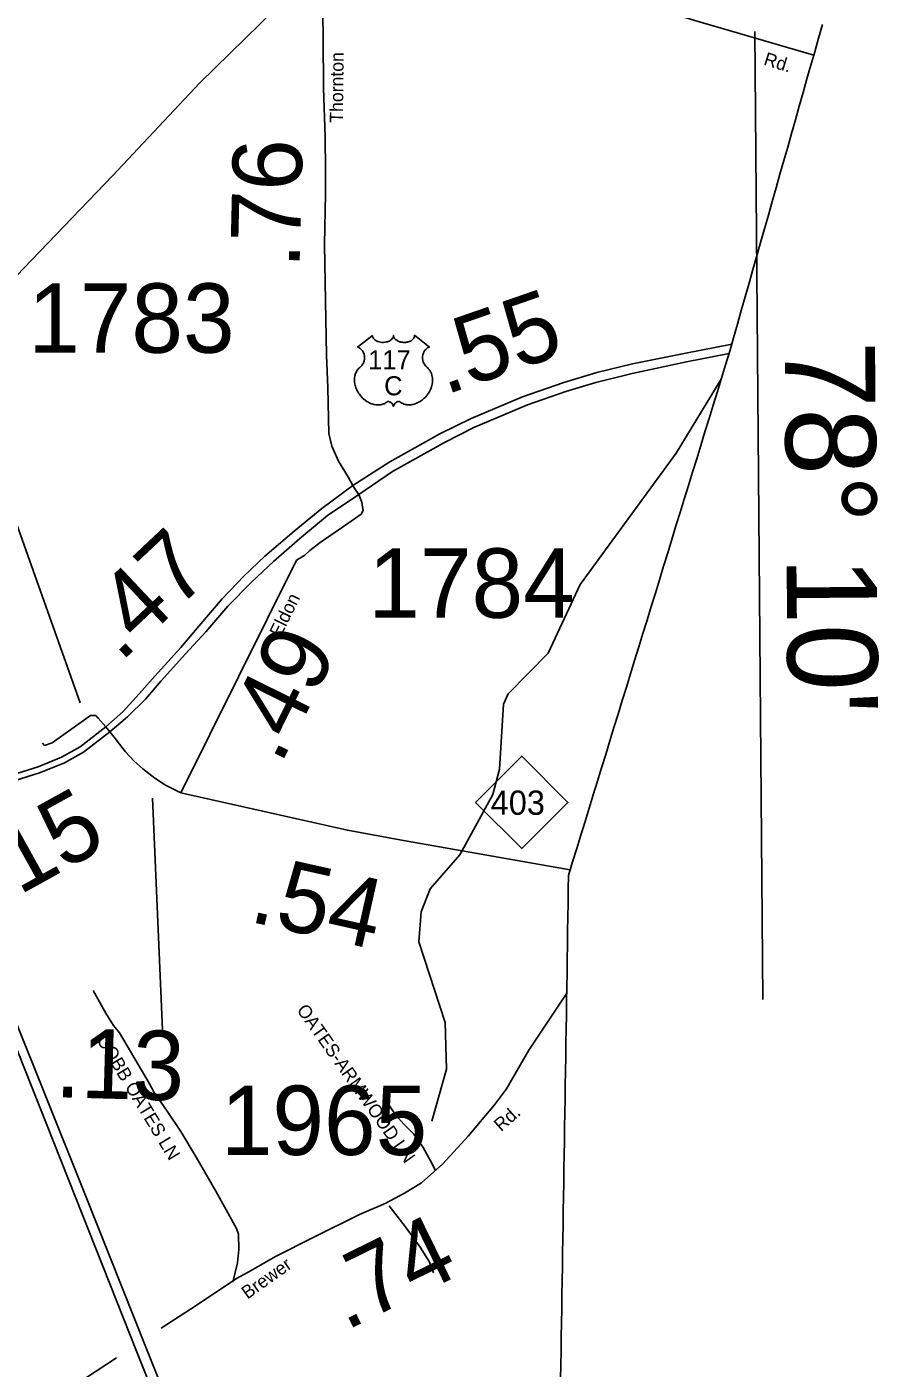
# Model space of a CAD drawing. Extents: x 2093524 to 2270757, y 289120 to 570408.
# Drawn here: x 2243942 to 2250120, y 494203 to 503867 of the extents above; entities that cross this region are included whole.
import ezdxf

# ---------------------------------------------------------------- set-up
doc = ezdxf.new("R2010")
doc.units = 0
for name, color, linetype in [('Exist Boundary Political CountyLine', 7, 'Continuous'), ('Exist Hydrographic Misc Water Feature', 7, 'Continuous'), ('Exist Road Non-System Type 51', 7, 'Continuous'), ('Exist Road Non-System Type 51 Label', 7, 'Continuous'), ('Exist Road Primary Interstate Divided Center Attributed', 7, 'Continuous'), ('Exist Road Primary NC Attributed', 7, 'Continuous'), ('Exist Road Primary NC Mileage Hundredths English Label', 7, 'Continuous'), ('Exist Road Primary NC Shield CELL', 7, 'Continuous'), ('Exist Road Primary NC Shield Number Label', 7, 'Continuous'), ('Exist Road Primary NC UnDivided 4 Lane Attributed', 7, 'Continuous'), ('Exist Road Primary US Divided Attributed', 7, 'Continuous'), ('Exist Road Primary US Mileage Hundredths English Label', 7, 'Continuous'), ('Exist Road Primary US Shield CELL', 7, 'Continuous'), ('Exist Road Primary US Shield Number Label', 7, 'Continuous'), ('Exist Road Secondary Mileage Hundredths English Label', 7, 'Continuous'), ('Exist Road Secondary Type 51 Attributed', 7, 'Continuous'), ('Exist Road Secondary Type 51 Label', 7, 'Continuous'), ('Exist Road Secondary Type 51 Number Label', 7, 'Continuous'), ('Exist Utilities Telephone Line', 7, 'Continuous'), ('Map Preparation Longitude Latitude Label', 7, 'Continuous'), ('Map Preparation Longitude Latitude Lines', 7, 'Continuous')]:
    doc.layers.add(name, color=color, linetype=linetype)

msp = doc.modelspace()

# ---------------------------------------------------------------- linework, layer by layer
at = {"layer": 'Exist Boundary Political CountyLine'}
for points in [[(2249674.8, 503884.2), (2249647, 503786.1), (2249619.2, 503688), (2249591.2, 503589.9), (2249563.5, 503491.8), (2249535.8, 503393.7), (2249507.8, 503295.5), (2249480, 503197.4), (2249452.2, 503099.3), (2249424.5, 503001.2), (2249396.5, 502903.1), (2249368.8, 502805), (2249341, 502706.9), (2249313, 502608.8), (2249285.2, 502510.6), (2249257.5, 502412.5), (2249229.5, 502314.4), (2249201.8, 502216.3), (2249174, 502118.2), (2249146.2, 502020.1), (2249118.2, 501922), (2249090.5, 501823.9), (2249062.8, 501725.8), (2249034.8, 501627.6), (2249007, 501529.5), (2248977.2, 501432.7), (2248947.5, 501335.9), (2248917.8, 501239.1), (2248888, 501142.3), (2248858, 501045.5), (2248828.2, 500948.7), (2248798.5, 500851.8), (2248768.8, 500755), (2248739, 500658.2), (2248709.2, 500561.4), (2248679.5, 500464.6), (2248649.8, 500367.8), (2248619.8, 500271), (2248590, 500174.2), (2248560.2, 500077.4), (2248530.5, 499980.6), (2248500.8, 499883.8), (2248471, 499786.9), (2248441.2, 499690.1), (2248411.2, 499593.3), (2248381.5, 499496.5), (2248351.8, 499399.7), (2248322, 499302.9), (2248292.2, 499206.1), (2248262.5, 499109.2), (2248232.8, 499012.4), (2248203, 498915.6), (2248173, 498818.8), (2248143.2, 498722), (2248113.5, 498625.2), (2248083.8, 498528.4), (2248054, 498431.6), (2248024.2, 498334.8), (2247994.5, 498237.9), (2247964.8, 498141.1), (2247934.8, 498044.3), (2247905, 497947.5), (2247875.2, 497850.7), (2247845.5, 497753.9), (2247844, 497653.2), (2247842.2, 497552.4), (2247840.8, 497451.7)], [(2247840.8, 497451.7), (2247839.2, 497350.9), (2247837.5, 497250.2), (2247836, 497149.4), (2247834.5, 497048.7), (2247833, 496948), (2247831.2, 496847.2), (2247829.8, 496746.5), (2247828.2, 496645.7), (2247826.5, 496545), (2247825, 496444.2), (2247823.5, 496343.5), (2247821.8, 496242.8), (2247820.2, 496142), (2247818.8, 496041.3), (2247817.2, 495940.5), (2247815.5, 495839.8), (2247814, 495739.1), (2247812.5, 495638.3), (2247810.8, 495537.6), (2247809.2, 495436.8), (2247807.8, 495336.1), (2247806, 495235.3), (2247804.5, 495134.6), (2247803, 495033.9), (2247801.2, 494933.1), (2247799.8, 494832.4), (2247798.2, 494731.6), (2247796.8, 494630.9), (2247795, 494530.2), (2247793.5, 494429.4), (2247792, 494328.7), (2247790.2, 494227.9), (2247788.8, 494127.2)]]:
    msp.add_lwpolyline(points, dxfattribs=at)
at = {"layer": 'Exist Hydrographic Misc Water Feature'}
msp.add_lwpolyline([(2246860.7, 495983.4), (2246965.9, 496358.5), (2246955.8, 496693.2), (2246767.8, 497274.2), (2246782.7, 497490.4), (2246847.7, 497656.3), (2247061.8, 497901.3), (2247299.7, 498336), (2247348.7, 498518.7), (2247377.8, 498987.1), (2247410.8, 499061.9), (2247699.7, 499354.6), (2247928.8, 499848.5), (2248620.8, 500795.6), (2248945.1, 501328.1)], dxfattribs=at)
at = {"layer": 'Exist Road Non-System Type 51'}
for points in [[(2245426.9, 494822.8), (2245460.8, 494961.3), (2245470.4, 495057), (2245467.7, 495169.1), (2245452.8, 495210.2), (2245303.5, 495477.4), (2245162.8, 495724.2), (2245051.9, 495907.5), (2244953.5, 496053.8), (2244911.2, 496116.7), (2244862, 496185.1), (2244823.7, 496256.1), (2244610.2, 496618.5), (2244566.5, 496673.2), (2244512, 496762), (2244419.3, 496923.6)], [(2246886.9, 495627.7), (2246847.7, 495701), (2246798.5, 495792.6), (2246762.4, 495846.6), (2246731.5, 495889.1), (2246659.5, 495961.2), (2246602.3, 496026.7), (2246569.5, 496072.5), (2246508.8, 496162.5)], [(2246552.3, 495372), (2246669.4, 495223), (2246776.6, 495073.9), (2246841.5, 494972.6), (2246872, 494890.7)]]:
    msp.add_lwpolyline(points, dxfattribs=at)
at = {"layer": 'Exist Road Primary Interstate Divided Center Attributed'}
for points in [[(2243695.9, 496936.2), (2243773.8, 496743.9), (2244292.1, 495435.2), (2244738.5, 494313.5), (2245170.8, 493231.8), (2245568.1, 492241.1), (2245948.8, 491278.8), (2246417.2, 490114.8), (2246661.7, 489425.8), (2246716.6, 489245.6)], [(2246777.4, 489293.7), (2246722.9, 489461.8), (2246486, 490129.1), (2246015.2, 491293.1), (2245642, 492249.3), (2245237.2, 493262.7), (2244804.7, 494341.9), (2244360.9, 495458.9), (2243832.7, 496778.4), (2243752.7, 496991.2)]]:
    msp.add_lwpolyline(points, dxfattribs=at)
at = {"layer": 'Exist Road Primary NC Attributed'}
msp.add_line((2244539.8, 498788.9), (2244511.4, 498824), dxfattribs=at)
for points in [[(2244539.8, 498788.9), (2244582.3, 498736.3), (2244592.6, 498720.6), (2244652.5, 498644), (2244712.3, 498579), (2244779.3, 498520.9), (2244865.5, 498453.6), (2244942.1, 498402.5), (2245051.9, 498347.6)], [(2245051.9, 498347.6), (2246252.4, 498078.2), (2246657, 498005.5), (2247858, 497794.5)]]:
    msp.add_lwpolyline(points, dxfattribs=at)
at = {"layer": 'Exist Road Primary NC Mileage Hundredths English Label'}
msp.add_line((2244846.8, 498310.1), (2244920.9, 496641.6), dxfattribs=at)
at = {"layer": 'Exist Road Primary NC Shield CELL'}
msp.add_lwpolyline([(2247175.6, 498279.6), (2247508.6, 498612.6), (2247841.6, 498279.6), (2247508.6, 497946.6)], close=True, dxfattribs=at)
at = {"layer": 'Exist Road Primary NC UnDivided 4 Lane Attributed'}
for points in [[(2243791.3, 498414.7), (2244040.6, 498493.9), (2244212.9, 498565.5), (2244351.9, 498642.5), (2244539.8, 498788.9)], [(2244511.4, 498824), (2244326.5, 498680), (2244193.2, 498606.2), (2244025.1, 498536.3), (2243792.6, 498462.6)]]:
    msp.add_lwpolyline(points, dxfattribs=at)
at = {"layer": 'Exist Road Primary US Divided Attributed'}
for points in [[(2249021.8, 501581.6), (2248690, 501515.2), (2248307, 501439.3), (2248049.2, 501376), (2247812.8, 501305.2), (2247514.5, 501200.2), (2247142.8, 501045.9), (2246919.1, 500935.9), (2246558.8, 500732.3), (2246290.6, 500561.5)], [(2246335.8, 500497.4), (2246578.3, 500662.4), (2246952, 500871.4), (2247164.3, 500980.2), (2247549.9, 501143.3), (2247826.7, 501239.4), (2248042.8, 501305.2), (2248304.5, 501369.7), (2248695.2, 501454.2), (2249002.4, 501513.4)], [(2246290.6, 500561.5), (2246068.4, 500395.8), (2246040.6, 500374.3), (2245868.7, 500233.9), (2245657.6, 500053.1), (2245508.4, 499912.7), (2245349.1, 499747), (2245182.9, 499550.3), (2245051.5, 499396), (2244865.6, 499189.8), (2244751.9, 499060.8), (2244635.6, 498934.3), (2244511.4, 498824)], [(2244539.8, 498788.9), (2244668.5, 498895.1), (2244798.3, 499023.2), (2244910.4, 499155.6), (2245085.2, 499348.6), (2245231.2, 499509.1), (2245391.4, 499692.7), (2245560.9, 499866.4), (2245719.5, 500013.9), (2245909.6, 500181), (2246037.7, 500287.1), (2246108.7, 500345.9), (2246335.8, 500497.4)]]:
    msp.add_lwpolyline(points, dxfattribs=at)
at = {"layer": 'Exist Road Primary US Shield CELL'}
msp.add_lwpolyline([(2246432.4, 501644.2), (2246432.7, 501639.8), (2246433.8, 501634.6), (2246434.6, 501631.9), (2246437, 501626.7), (2246441, 501620.7), (2246446.7, 501614.7), (2246453, 501609.5), (2246457.3, 501606.7), (2246464.5, 501602.8), (2246472.7, 501599.4), (2246481.9, 501596.7), (2246491.3, 501594.8), (2246501.5, 501593.7), (2246511.6, 501593.5), (2246522.5, 501594.3), (2246534.6, 501596.7), (2246540.2, 501598.1), (2246546.4, 501600.2), (2246552.1, 501602.6), (2246558.5, 501606), (2246563.6, 501609.3), (2246567.5, 501612.2), (2246573.2, 501617.6), (2246577.7, 501623.2), (2246579.6, 501626.3), (2246581.2, 501629.3), (2246583.4, 501635.7), (2246584.1, 501638.6), (2246584.5, 501644.4), (2246584.9, 501639.5), (2246585.4, 501636.4), (2246586.2, 501633.4), (2246587.4, 501630.2), (2246589.7, 501625.7), (2246592.2, 501621.9), (2246597, 501616.3), (2246599.9, 501613.6), (2246602.6, 501611.4), (2246609.8, 501606.4), (2246618.3, 501602.1), (2246622.4, 501600.3), (2246626.7, 501598.8), (2246632.1, 501597.2), (2246637.7, 501595.8), (2246643.2, 501594.9), (2246648.8, 501594.1), (2246654.6, 501593.6), (2246659.3, 501593.5), (2246665.1, 501593.6), (2246670.4, 501593.9), (2246675.9, 501594.5), (2246681.9, 501595.5), (2246686.7, 501596.6), (2246693.1, 501598.3), (2246698.9, 501600.4), (2246704, 501602.6), (2246710.6, 501606), (2246715.9, 501609.3), (2246719.8, 501612.5), (2246724.5, 501616.8), (2246728.9, 501621.8), (2246731.4, 501625.6), (2246733.3, 501629.4), (2246734.9, 501633.4), (2246736, 501637.7), (2246736.5, 501641.4), (2246736.6, 501644.5), (2246842.9, 501559.9), (2246840.4, 501558.9), (2246834.6, 501556.1), (2246830, 501553.4), (2246822.7, 501548.2), (2246819.6, 501545.4), (2246816.4, 501542.5), (2246813.5, 501539.3), (2246811, 501536.4), (2246807.9, 501532.1), (2246805.2, 501527.8), (2246802.5, 501523.1), (2246800.5, 501519), (2246797.2, 501510.5), (2246795.6, 501505.1), (2246794.6, 501500.5), (2246793.4, 501491), (2246793.1, 501486.5), (2246793.1, 501482.1), (2246793.3, 501477.3), (2246793.8, 501472.8), (2246794.6, 501468.1), (2246795.3, 501464), (2246796.6, 501458.9), (2246798.5, 501453), (2246800.8, 501447.3), (2246805.7, 501438), (2246812, 501428.6), (2246816.4, 501423.3), (2246820.8, 501418.8), (2246827.4, 501413.3), (2246830.9, 501410.2), (2246835, 501406.1), (2246841.6, 501398.3), (2246844.3, 501394.7), (2246847.1, 501390.6), (2246849.6, 501386.4), (2246852.1, 501381.9), (2246854.1, 501377.9), (2246857.8, 501368.8), (2246860.6, 501360), (2246861.8, 501355.3), (2246863.8, 501344.9), (2246864.6, 501339.8), (2246865.4, 501329.6), (2246865.4, 501317.3), (2246864.5, 501305.6), (2246862.3, 501292), (2246860.4, 501283.8), (2246857.7, 501274.3), (2246855, 501266.1), (2246850.1, 501254), (2246845.8, 501245.2), (2246840.2, 501234.9), (2246836.4, 501228.7), (2246831.9, 501222), (2246826.3, 501214.3), (2246819.8, 501206.2), (2246812, 501197.6), (2246805.6, 501191.2), (2246797.3, 501183.8), (2246792.3, 501179.7), (2246785.2, 501174.3), (2246775.4, 501167.7), (2246765.7, 501162.2), (2246757.5, 501157.9), (2246750.2, 501154.8), (2246740.8, 501151.2), (2246725.1, 501146.9), (2246719.4, 501145.7), (2246712.6, 501144.7), (2246706.3, 501144.1), (2246700.1, 501143.7), (2246691.8, 501143.7), (2246683.6, 501144.3), (2246675.8, 501145.5), (2246667.7, 501147.1), (2246659.3, 501149.7), (2246651.6, 501152.7), (2246643.8, 501156.5), (2246630.6, 501164.8), (2246626.8, 501166.8), (2246624.7, 501167.4), (2246619.6, 501167.6), (2246614.8, 501166.6), (2246609.9, 501164.7), (2246607, 501163.1), (2246603.1, 501160.5), (2246600.1, 501158.1), (2246596.4, 501154.7), (2246593.9, 501151.8), (2246592, 501149.5), (2246588.3, 501143.7), (2246587, 501140.9), (2246585.6, 501137.4), (2246584.4, 501132.1), (2246582.7, 501138.7), (2246580.8, 501143.1), (2246578.5, 501146.9), (2246576.1, 501150.2), (2246572.4, 501154.5), (2246569.1, 501157.7), (2246565.1, 501161), (2246560.8, 501163.5), (2246557.4, 501165.3), (2246554.3, 501166.5), (2246550.4, 501167.4), (2246547.3, 501167.7), (2246544.7, 501167.6), (2246541.2, 501166.8), (2246536.4, 501163.3), (2246531.8, 501160.2), (2246526.9, 501157.1), (2246521, 501154), (2246516.6, 501152), (2246511.5, 501150), (2246505.5, 501148), (2246498.9, 501146.3), (2246492.2, 501144.9), (2246486.3, 501144), (2246480, 501143.4), (2246474.3, 501143.3), (2246468.3, 501143.3), (2246462.7, 501143.8), (2246456.3, 501144.3), (2246448.2, 501145.5), (2246441.6, 501147), (2246434.5, 501148.9), (2246427.3, 501151.2), (2246419.6, 501154.1), (2246409.9, 501158.3), (2246403.2, 501161.8), (2246392.6, 501167.9), (2246380.2, 501176.5), (2246370.8, 501184.1), (2246363.9, 501190.3), (2246353.8, 501200.6), (2246347.9, 501207.3), (2246338.6, 501219.4), (2246332.6, 501228.1), (2246328.8, 501234.5), (2246323.1, 501244.8), (2246320, 501251.3), (2246316, 501260.7), (2246312.8, 501269.3), (2246310.2, 501277.5), (2246308.8, 501282.7), (2246306.8, 501291.8), (2246305.5, 501298.2), (2246304.3, 501307.1), (2246303.7, 501316.5), (2246303.6, 501325.1), (2246303.8, 501332.2), (2246304.6, 501340.6), (2246306, 501349.4), (2246307.7, 501357), (2246309.2, 501362.5), (2246311.5, 501369.1), (2246314.5, 501376.5), (2246318, 501383.5), (2246321.4, 501389.4), (2246325.6, 501395.6), (2246329.7, 501401), (2246335.1, 501406.9), (2246340.8, 501412.3), (2246346, 501416.5), (2246352.1, 501422.5), (2246355.3, 501426.2), (2246359.2, 501431.2), (2246362.2, 501436), (2246364.7, 501440.2), (2246367.9, 501446.4), (2246369.9, 501451), (2246372.3, 501458.2), (2246373.5, 501463.2), (2246374.8, 501469.7), (2246375.6, 501475.8), (2246375.9, 501483.4), (2246375.7, 501489.7), (2246374.9, 501497), (2246373.5, 501504), (2246371.9, 501510.2), (2246369.2, 501517.2), (2246366.8, 501522.4), (2246362.7, 501529.3), (2246358.2, 501535.8), (2246353.6, 501541.1), (2246348.8, 501545.8), (2246344.3, 501549.3), (2246340, 501552.4), (2246334.6, 501555.7), (2246329.4, 501558.2), (2246326.1, 501559.5)], close=True, dxfattribs=at)
at = {"layer": 'Exist Road Secondary Type 51 Attributed'}
for points in [[(2246290.6, 500561.5), (2246259.4, 500621.4), (2246187.4, 500738.5), (2246139.3, 500845.1), (2246117.3, 500936.3), (2246110.7, 501265.4), (2246100.7, 501501.1), (2246095.4, 501892.9), (2246088.2, 502298.7), (2246095.1, 502664.4), (2246093.8, 502834.4), (2246091.9, 503072.4), (2246080.9, 503428.1), (2246078, 503781.8), (2246073.2, 504145.6), (2246071.2, 504377.6), (2246071.8, 504545.5)], [(2246071.8, 504545.5), (2246212.1, 504512.5), (2246420.3, 504458.3), (2246620.7, 504407.9), (2246743, 504375.1), (2246889, 504358.1), (2247193.1, 504328.6), (2247425.3, 504302.5), (2247525.2, 504291.3), (2247735.6, 504225.1), (2248052.4, 504127.8), (2248306.8, 504051.9), (2248755.6, 503913.7), (2249612.2, 503663.6)], [(2246335.8, 500497.4), (2246311.5, 500531.2), (2246290.6, 500561.5)], [(2246335.8, 500497.4), (2246357.4, 500443.6), (2246361, 500409.8), (2246366.3, 500381.3), (2246350.3, 500355.4), (2246254.2, 500288.1), (2246056.6, 500150.8), (2245981.8, 500093.8), (2245944.4, 500060.1), (2245884.4, 500024.5), (2245051.9, 498347.6)], [(2244511.4, 498824), (2244457.5, 498887.1), (2244438.9, 498905.7), (2244401.9, 498905.7), (2244126.1, 498708.7), (2244070.5, 498690.2), (2244056.6, 498706.4)], [(2247832.2, 496905.7), (2247560.3, 496494), (2247398.1, 496216.3), (2247311.6, 496100.9), (2247121.3, 495874.6), (2246940.8, 495675.2), (2246786.2, 495537.9), (2246662.8, 495465), (2246523.5, 495390), (2246340.2, 495310.4), (2246009.6, 495147.8), (2245734.9, 495007.7), (2245557.8, 494906.3), (2245458.3, 494851.5), (2245122.5, 494629), (2244910.9, 494492.2)], [(2240709.3, 493240.5), (2241082.2, 493297.5), (2241958.5, 493431.8), (2242192.5, 493475.5), (2242541.5, 493541.7), (2242901.3, 493608.9), (2243240.7, 493671.6), (2243373.8, 493695.2), (2243503.7, 493721), (2243610, 493742), (2243760.7, 493784.3), (2243896.3, 493844.2), (2244014.7, 493904), (2244112.1, 493964.9), (2244371.4, 494136.5), (2244588.2, 494278.2)]]:
    msp.add_lwpolyline(points, dxfattribs=at)
at = {"layer": 'Exist Road Secondary Type 51 Number Label'}
msp.add_lwpolyline([(2244327.7, 498996), (2243178.3, 502221.8), (2242770.5, 503612.2)], dxfattribs=at)
at = {"layer": 'Exist Utilities Telephone Line'}
msp.add_lwpolyline([(2231725.8, 490148.2), (2232446.9, 490727.7), (2234214.8, 492121.3), (2234270.4, 492163.8), (2234331.7, 492226.2), (2236502, 494518.9), (2239795.2, 497914), (2242489, 500702.5), (2243135.4, 501353.4), (2243299.3, 501478.5), (2243920.7, 502129.2), (2244558.8, 502793.9), (2245189.1, 503462.8), (2245839.5, 504101.7), (2246506.1, 504734.9), (2247174.8, 505338.1), (2247865.6, 505947.4), (2248558.4, 506552.6), (2249592.3, 507460.7), (2250119.7, 507917.4)], dxfattribs=at)
at = {"layer": 'Map Preparation Longitude Latitude Lines'}
msp.add_line((2249246.4, 496858.4), (2249187.8, 503833.9), dxfattribs=at)

# ---------------------------------------------------------------- texts
at = {"layer": 'Exist Road Non-System Type 51 Label'}
for s, rotation, p in [('    OATES-ARMWOOD LN', 305.27373, (2245801.4, 496898.9)), ('    COBB OATES LN', 301.08994, (2244369.6, 496689.9))]:
    msp.add_text(s, height=95, rotation=rotation, dxfattribs=at).set_placement(p)
at = {"layer": 'Exist Road Primary NC Mileage Hundredths English Label'}
for s, rotation, p in [('.15', 28.99133, (2243723.3, 497517.4)), ('.54', 347.35513, (2245534.1, 497422.8)), ('.13', 358.40328, (2244141.9, 496155.8))]:
    msp.add_text(s, height=500, rotation=rotation, dxfattribs=at).set_placement(p)
at = {"layer": 'Exist Road Primary NC Shield Number Label'}
msp.add_text('403', height=175, dxfattribs=at).set_placement((2247284.8, 498189.9))
at = {"layer": 'Exist Road Primary US Mileage Hundredths English Label'}
for s, rotation, p in [('.55', 19.1489, (2246954.9, 501213.1)), ('.47', 43.26586, (2244616.4, 499282.6))]:
    msp.add_text(s, height=500, rotation=rotation, dxfattribs=at).set_placement(p)
at = {"layer": 'Exist Road Primary US Shield Number Label'}
for s, p in [('117', (2246401.7, 501400.1)), ('C', (2246516.8, 501212.2))]:
    msp.add_text(s, height=137.5, dxfattribs=at).set_placement(p)
at = {"layer": 'Exist Road Secondary Mileage Hundredths English Label'}
for s, rotation, p in [('.76', 88.63074, (2245907.3, 502123.9)), ('.49', 63.59747, (2245770.8, 498543.8)), ('.74', 26.19128, (2246239.2, 494469.7))]:
    msp.add_text(s, height=500, rotation=rotation, dxfattribs=at).set_placement(p)
at = {"layer": 'Exist Road Secondary Type 51 Label'}
for s, rotation, p in [('Thornton', 89.43224, (2246220.1, 503175.9)), ('Rd.', 342.84304, (2249245.7, 503595.5)), ('Eldon', 63.87331, (2245771.1, 499464.1)), ('Rd.', 41.60092, (2247359.8, 495902.8)), ('Brewer', 35.39391, (2245532, 494696.4))]:
    msp.add_text(s, height=95, rotation=rotation, dxfattribs=at).set_placement(p)
at = {"layer": 'Exist Road Secondary Type 51 Number Label'}
for s, p in [('1783', (2243952.1, 501518.8)), ('1784', (2246403.1, 499609.2)), ('1965', (2245339.9, 495739.3))]:
    msp.add_text(s, height=500, dxfattribs=at).set_placement(p)
at = {"layer": 'Map Preparation Longitude Latitude Label'}
msp.add_text("78° 10'", height=650, rotation=270.48097, dxfattribs=at).set_placement((2249403.4, 501601.9))

doc.saveas('drawing.dxf')
